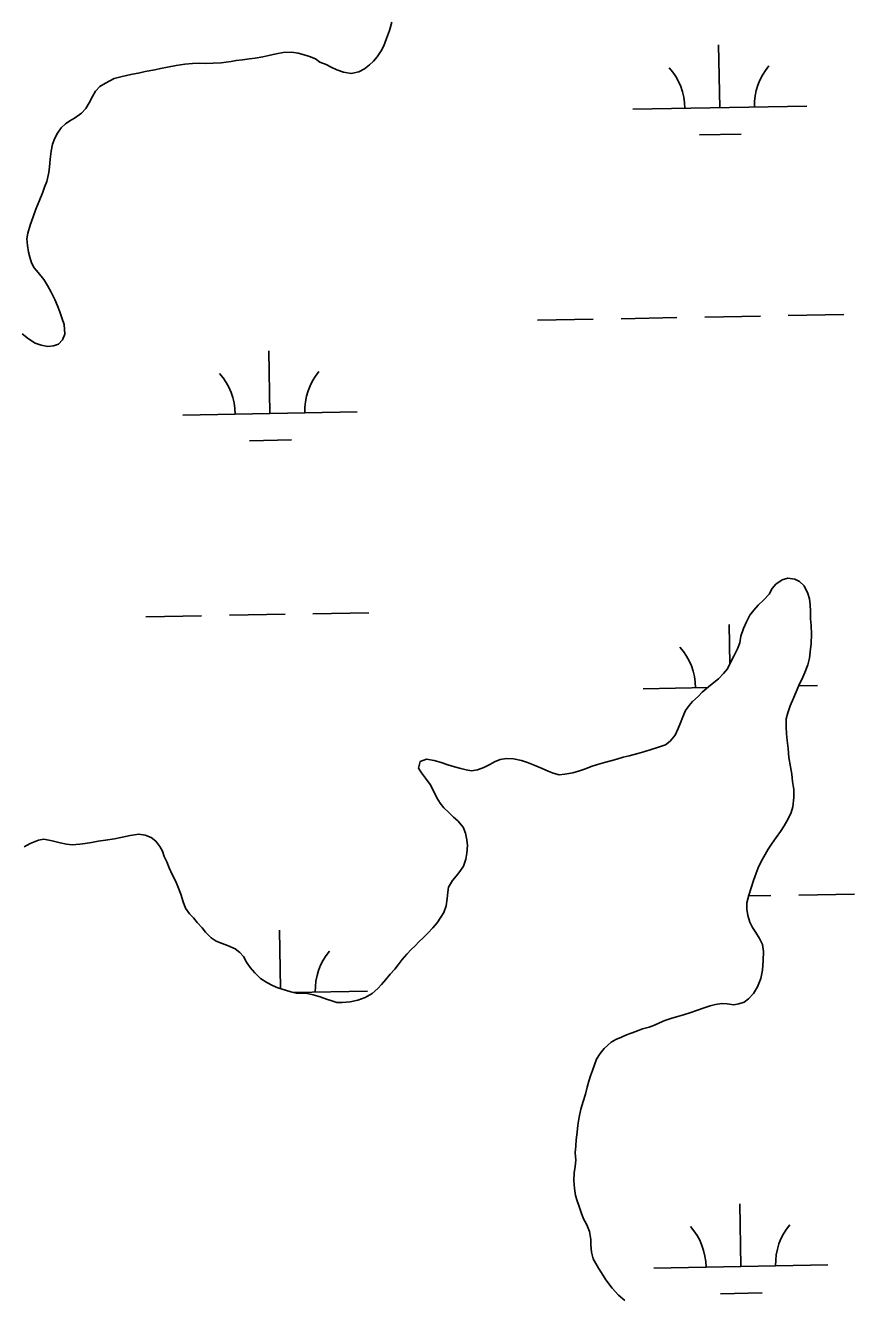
# Model space of a CAD drawing. Extents: x 3925854 to 3964121, y 224593 to 250589.
# Drawn here: x 3932805 to 3933281, y 231597 to 232328 of the extents above; entities that cross this region are included whole.
import ezdxf

# ---------------------------------------------------------------- set-up
doc = ezdxf.new("R2010")
doc.units = 0
doc.layers.add('V-WETL-SWMP', color=7, linetype='Continuous')

msp = doc.modelspace()

# ---------------------------------------------------------------- linework, layer by layer
at = {"layer": 'V-WETL-SWMP'}
for p, q in [((3933012.753, 232320.946), (3933014.506, 232325.66)), ((3933014.506, 232325.66), (3933015.822, 232330.374)), ((3933011.088, 232316.843), (3933012.753, 232320.946)), ((3932941.732, 232310.471), (3932945.227, 232311.253)), ((3932945.227, 232311.253), (3932949.333, 232312.208)), ((3932949.333, 232312.208), (3932953.352, 232312.902)), ((3932953.352, 232312.902), (3932958.418, 232313.07)), ((3932958.418, 232313.07), (3932961.998, 232312.541)), ((3932961.998, 232312.541), (3932965.403, 232311.663)), ((3932965.403, 232311.663), (3932968.546, 232310.698)), ((3933007.324, 232310.385), (3933009.599, 232313.875)), ((3933009.599, 232313.875), (3933011.088, 232316.843)), ((3933204.082, 232281.261), (3933203.427, 232317.255)), ((3932879.625, 232303.042), (3932882.857, 232303.737)), ((3932882.857, 232303.737), (3932886.963, 232304.517)), ((3932886.963, 232304.517), (3932891.943, 232305.559)), ((3932891.943, 232305.559), (3932896.922, 232306.251)), ((3932896.922, 232306.251), (3932901.377, 232306.594)), ((3932901.377, 232306.594), (3932905.133, 232306.764)), ((3932905.133, 232306.764), (3932908.888, 232306.584)), ((3932908.888, 232306.584), (3932913.255, 232306.841)), ((3932913.255, 232306.841), (3932917.71, 232307.009)), ((3932917.71, 232307.009), (3932923.475, 232307.788)), ((3932923.475, 232307.788), (3932926.445, 232308.308)), ((3932926.445, 232308.308), (3932930.027, 232308.827)), ((3932930.027, 232308.827), (3932933.958, 232309.259)), ((3932933.958, 232309.259), (3932937.277, 232309.691)), ((3932937.277, 232309.691), (3932941.732, 232310.471)), ((3932968.546, 232310.698), (3932971.863, 232309.384)), ((3932971.863, 232309.384), (3932974.393, 232307.371)), ((3932974.393, 232307.371), (3932978.06, 232305.969)), ((3932978.06, 232305.969), (3932980.853, 232304.568)), ((3932980.853, 232304.568), (3932984.257, 232302.904)), ((3932996.832, 232301.752), (3933000.066, 232303.495)), ((3933000.066, 232303.495), (3933003.038, 232305.849)), ((3933003.038, 232305.849), (3933005.225, 232308.03)), ((3933005.225, 232308.03), (3933007.324, 232310.385)), ((3932851.404, 232295.394), (3932856.299, 232298.095)), ((3932856.299, 232298.095), (3932860.929, 232299.137)), ((3932860.929, 232299.137), (3932865.821, 232300.265)), ((3932865.821, 232300.265), (3932871.063, 232301.307)), ((3932871.063, 232301.307), (3932874.208, 232302.001)), ((3932874.208, 232302.001), (3932879.625, 232303.042)), ((3932984.257, 232302.904), (3932988.01, 232301.589)), ((3932988.01, 232301.589), (3932992.376, 232300.885)), ((3932992.376, 232300.885), (3932996.832, 232301.752)), ((3932843.97, 232287.717), (3932845.546, 232290.772)), ((3932845.546, 232290.772), (3932848.083, 232293.389)), ((3932848.083, 232293.389), (3932851.404, 232295.394)), ((3932840.031, 232280.823), (3932841.956, 232283.965)), ((3932841.956, 232283.965), (3932843.97, 232287.717)), ((3933154.09, 232280.352), (3933254.073, 232282.17)), ((3932830.851, 232273.673), (3932833.561, 232275.329)), ((3932833.561, 232275.329), (3932837.494, 232278.031)), ((3932837.494, 232278.031), (3932840.031, 232280.823)), ((3932823.855, 232266.695), (3932825.955, 232269.662)), ((3932825.955, 232269.662), (3932828.403, 232271.93)), ((3932828.403, 232271.93), (3932830.851, 232273.673)), ((3932820.173, 232256.394), (3932820.964, 232260.411)), ((3932820.964, 232260.411), (3932822.279, 232263.728)), ((3932822.279, 232263.728), (3932823.855, 232266.695)), ((3933192.364, 232265.614), (3933216.36, 232266.05)), ((3932819.555, 232251.679), (3932820.173, 232256.394)), ((3932818.846, 232244.081), (3932819.287, 232247.312)), ((3932819.287, 232247.312), (3932819.555, 232251.679)), ((3932816.39, 232235.612), (3932817.617, 232238.93)), ((3932817.617, 232238.93), (3932818.846, 232244.081)), ((3932813.235, 232227.669), (3932815.338, 232232.732)), ((3932815.338, 232232.732), (3932816.39, 232235.612)), ((3932809.73, 232218.678), (3932811.395, 232223.042)), ((3932811.395, 232223.042), (3932813.235, 232227.669)), ((3932808.064, 232213.789), (3932809.73, 232218.678)), ((3932806.219, 232206.018), (3932806.748, 232209.162)), ((3932806.748, 232209.162), (3932808.064, 232213.789)), ((3932806.564, 232202.175), (3932806.219, 232206.018)), ((3932807.17, 232198.331), (3932806.564, 232202.175)), ((3932807.865, 232195.36), (3932807.17, 232198.331)), ((3932808.909, 232192.215), (3932807.865, 232195.36)), ((3932810.39, 232189.243), (3932808.909, 232192.215)), ((3932812.657, 232186.708), (3932810.39, 232189.243)), ((3932815.883, 232182.598), (3932812.657, 232186.708)), ((3932817.975, 232179.102), (3932815.883, 232182.598)), ((3932820.066, 232175.344), (3932817.975, 232179.102)), ((3932822.244, 232171.149), (3932820.066, 232175.344)), ((3932823.811, 232167.566), (3932822.244, 232171.149)), ((3932825.204, 232164.07), (3932823.811, 232167.566)), ((3932826.509, 232160.138), (3932825.204, 232164.07)), ((3932827.64, 232156.731), (3932826.509, 232160.138)), ((3933099.438, 232159.267), (3933131.433, 232159.849)), ((3933147.43, 232160.14), (3933179.425, 232160.721)), ((3933195.422, 232161.012), (3933227.417, 232161.594)), ((3933243.414, 232161.885), (3933275.409, 232162.467)), ((3932803.44, 232151.347), (3932807.192, 232148.548)), ((3932826.58, 232148.085), (3932828.069, 232151.315)), ((3932828.069, 232151.315), (3932827.64, 232156.731)), ((3932807.192, 232148.548), (3932811.031, 232146.097)), ((3932811.031, 232146.097), (3932814.349, 232144.957)), ((3932814.349, 232144.957), (3932818.191, 232144.254)), ((3932818.191, 232144.254), (3932821.423, 232144.511)), ((3932821.423, 232144.511), (3932824.306, 232145.556)), ((3932824.306, 232145.556), (3932826.58, 232148.085)), ((3932945.794, 232105.723), (3932945.14, 232141.717)), ((3932895.802, 232104.814), (3932995.786, 232106.632)), ((3932934.077, 232090.076), (3932958.073, 232090.513)), ((3933243.198, 232011.155), (3933239.972, 232010.201)), ((3933247.119, 232010.54), (3933243.198, 232011.155)), ((3933234.213, 232005.24), (3933232.379, 232002.018)), ((3933236.221, 232007.765), (3933234.213, 232005.24)), ((3933239.972, 232010.201), (3933236.221, 232007.765)), ((3933249.906, 232009.316), (3933247.119, 232010.54)), ((3933252.605, 232006.698), (3933249.906, 232009.316)), ((3933254.691, 232002.424), (3933252.605, 232006.698)), ((3933229.411, 231998.797), (3933226.095, 231995.664)), ((3933232.379, 232002.018), (3933229.411, 231998.797)), ((3933255.558, 231999.286), (3933254.691, 232002.424)), ((3933255.99, 231995.799), (3933255.558, 231999.286)), ((3932874.497, 231988.975), (3932906.492, 231989.557)), ((3932922.489, 231989.848), (3932954.484, 231990.43)), ((3932970.481, 231990.721), (3933002.476, 231991.303)), ((3933221.294, 231989.918), (3933219.459, 231986.173)), ((3933223.564, 231992.878), (3933221.294, 231989.918)), ((3933226.095, 231995.664), (3933223.564, 231992.878)), ((3933256.159, 231992.225), (3933255.99, 231995.799)), ((3933256.153, 231987.867), (3933256.159, 231992.225)), ((3933209.889, 231961.884), (3933209.475, 231984.635)), ((3933217.623, 231982.34), (3933216.136, 231977.897)), ((3933219.459, 231986.173), (3933217.623, 231982.34)), ((3933256.584, 231984.032), (3933256.153, 231987.867)), ((3933256.752, 231978.977), (3933256.584, 231984.032)), ((3933216.136, 231977.897), (3933215.52, 231973.976)), ((3933256.483, 231973.66), (3933256.752, 231978.977)), ((3933214.209, 231970.666), (3933212.198, 231966.311)), ((3933215.52, 231973.976), (3933214.209, 231970.666)), ((3933255.601, 231965.295), (3933256.041, 231968.867)), ((3933256.041, 231968.867), (3933256.483, 231973.66)), ((3933209.927, 231961.956), (3933208.441, 231959.169)), ((3933212.198, 231966.311), (3933209.927, 231961.956)), ((3933252.975, 231957.105), (3933254.637, 231961.374)), ((3933254.637, 231961.374), (3933255.601, 231965.295)), ((3933203.292, 231953.423), (3933198.842, 231949.769)), ((3933206.259, 231956.47), (3933203.292, 231953.423)), ((3933208.441, 231959.169), (3933206.259, 231956.47)), ((3933249.566, 231949.615), (3933251.751, 231954.318)), ((3933251.751, 231954.318), (3933252.975, 231957.105)), ((3933160.138, 231947.732), (3933197.208, 231948.406)), ((3933194.043, 231945.766), (3933191.599, 231943.241)), ((3933198.842, 231949.769), (3933194.043, 231945.766)), ((3933246.332, 231942.211), (3933247.906, 231945.956)), ((3933247.906, 231945.956), (3933249.566, 231949.615)), ((3933249.448, 231949.356), (3933260.121, 231949.55)), ((3933186.45, 231938.019), (3933184.442, 231935.145)), ((3933188.458, 231940.282), (3933186.45, 231938.019)), ((3933191.599, 231943.241), (3933188.458, 231940.282)), ((3933243.096, 231933.935), (3933244.496, 231937.942)), ((3933244.496, 231937.942), (3933246.332, 231942.211)), ((3933182.955, 231931.574), (3933181.556, 231928.177)), ((3933184.442, 231935.145), (3933182.955, 231931.574)), ((3933242.127, 231925.918), (3933242.307, 231930.363)), ((3933242.307, 231930.363), (3933243.096, 231933.935)), ((3933180.245, 231924.779), (3933178.497, 231921.034)), ((3933181.556, 231928.177), (3933180.245, 231924.779)), ((3933242.383, 231921.734), (3933242.127, 231925.918)), ((3933172.999, 231915.55), (3933168.813, 231914.074)), ((3933175.616, 231917.639), (3933172.999, 231915.55)), ((3933178.497, 231921.034), (3933175.616, 231917.639)), ((3933242.814, 231917.986), (3933242.383, 231921.734)), ((3933243.418, 231913.366), (3933242.814, 231917.986)), ((3933148.673, 231908.349), (3933145.011, 231907.308)), ((3933152.073, 231909.216), (3933148.673, 231908.349)), ((3933157.042, 231910.604), (3933152.073, 231909.216)), ((3933161.14, 231911.731), (3933157.042, 231910.604)), ((3933164.628, 231912.86), (3933161.14, 231911.731)), ((3933168.813, 231914.074), (3933164.628, 231912.86)), ((3933243.76, 231908.31), (3933243.418, 231913.366)), ((3933244.711, 231902.818), (3933243.76, 231908.31)), ((3933031.968, 231905.888), (3933031.004, 231902.141)), ((3933031.004, 231902.141), (3933032.831, 231899.437)), ((3933035.63, 231907.19), (3933031.968, 231905.888)), ((3933040.161, 231906.487), (3933035.63, 231907.19)), ((3933044.081, 231905.262), (3933040.161, 231906.487)), ((3933048.002, 231903.949), (3933044.081, 231905.262)), ((3933051.835, 231902.811), (3933048.002, 231903.949)), ((3933055.32, 231901.935), (3933051.835, 231902.811)), ((3933058.457, 231901.146), (3933055.32, 231901.935)), ((3933061.506, 231900.619), (3933058.457, 231901.146)), ((3933064.906, 231901.051), (3933061.506, 231900.619)), ((3933068.569, 231902.44), (3933064.906, 231901.051)), ((3933072.057, 231904.266), (3933068.569, 231902.44)), ((3933074.761, 231905.831), (3933072.057, 231904.266)), ((3933077.987, 231907.047), (3933074.761, 231905.831)), ((3933081.562, 231907.74), (3933077.987, 231907.047)), ((3933085.658, 231907.473), (3933081.562, 231907.74)), ((3933090.276, 231906.421), (3933085.658, 231907.473)), ((3933093.673, 231905.371), (3933090.276, 231906.421)), ((3933097.419, 231903.797), (3933093.673, 231905.371)), ((3933102.036, 231901.873), (3933097.419, 231903.797)), ((3933105.607, 231900.3), (3933102.036, 231901.873)), ((3933126.962, 231901.753), (3933123.474, 231900.538)), ((3933130.276, 231902.969), (3933126.962, 231901.753)), ((3933133.938, 231904.185), (3933130.276, 231902.969)), ((3933137.948, 231905.312), (3933133.938, 231904.185)), ((3933141.61, 231906.266), (3933137.948, 231905.312)), ((3933145.011, 231907.308), (3933141.61, 231906.266)), ((3933245.403, 231898.721), (3933244.711, 231902.818)), ((3933032.831, 231899.437), (3933035.18, 231896.384)), ((3933035.18, 231896.384), (3933037.703, 231892.72)), ((3933108.394, 231899.163), (3933105.607, 231900.3)), ((3933111.879, 231898.287), (3933108.394, 231899.163)), ((3933115.192, 231898.631), (3933111.879, 231898.287)), ((3933119.638, 231899.497), (3933115.192, 231898.631)), ((3933123.474, 231900.538), (3933119.638, 231899.497)), ((3933245.92, 231894.363), (3933245.403, 231898.721)), ((3933246.524, 231889.917), (3933245.92, 231894.363)), ((3933037.703, 231892.72), (3933039.963, 231888.708)), ((3933039.963, 231888.708), (3933041.702, 231885.045)), ((3933246.693, 231885.297), (3933246.524, 231889.917)), ((3933041.702, 231885.045), (3933043.441, 231882.079)), ((3933043.441, 231882.079), (3933045.703, 231879.374)), ((3933045.703, 231879.374), (3933048.227, 231876.843)), ((3933245.025, 231876.671), (3933246.075, 231879.982)), ((3933246.075, 231879.982), (3933246.693, 231885.297)), ((3933048.227, 231876.843), (3933051.274, 231874.05)), ((3933051.274, 231874.05), (3933053.712, 231871.781)), ((3933053.712, 231871.781), (3933056.67, 231868.204)), ((3933241.093, 231868.919), (3933243.364, 231873.013)), ((3933243.364, 231873.013), (3933245.025, 231876.671)), ((3933056.67, 231868.204), (3933058.06, 231864.716)), ((3933058.06, 231864.716), (3933058.927, 231860.88)), ((3933236.552, 231862.302), (3933238.91, 231865.785)), ((3933238.91, 231865.785), (3933241.093, 231868.919)), ((3932808.089, 231858.857), (3932804.601, 231856.944)), ((3932812.798, 231860.681), (3932808.089, 231858.857)), ((3932816.024, 231861.287), (3932812.798, 231860.681)), ((3932820.729, 231860.322), (3932816.024, 231861.287)), ((3932825.259, 231859.183), (3932820.729, 231860.322)), ((3932828.919, 231858.394), (3932825.259, 231859.183)), ((3932832.23, 231858.041), (3932828.919, 231858.394)), ((3932836.676, 231858.384), (3932832.23, 231858.041)), ((3932839.727, 231858.903), (3932836.676, 231858.384)), ((3932843.388, 231859.508), (3932839.727, 231858.903)), ((3932847.224, 231860.113), (3932843.388, 231859.508)), ((3932851.321, 231860.718), (3932847.224, 231860.113)), ((3932856.464, 231861.495), (3932851.321, 231860.718)), ((3932860.126, 231862.275), (3932856.464, 231861.495)), ((3932865.444, 231863.488), (3932860.126, 231862.275)), ((3932870.5, 231864.266), (3932865.444, 231863.488)), ((3932874.073, 231863.651), (3932870.5, 231864.266)), ((3932877.644, 231862.252), (3932874.073, 231863.651)), ((3932880.256, 231860.157), (3932877.644, 231862.252)), ((3932882.605, 231857.19), (3932880.256, 231860.157)), ((3932883.996, 231854.399), (3932882.605, 231857.19)), ((3933059.184, 231857.655), (3933058.829, 231853.297)), ((3933058.927, 231860.88), (3933059.184, 231857.655)), ((3933231.924, 231855.597), (3933234.195, 231859.08)), ((3933234.195, 231859.08), (3933236.552, 231862.302)), ((3932885.125, 231851.435), (3932883.996, 231854.399)), ((3932886.516, 231848.295), (3932885.125, 231851.435)), ((3933058.215, 231849.812), (3933056.902, 231845.892)), ((3933058.829, 231853.297), (3933058.215, 231849.812)), ((3933227.818, 231848.542), (3933229.391, 231851.242)), ((3933229.391, 231851.242), (3933231.924, 231855.597)), ((3932887.993, 231844.894), (3932886.516, 231848.295)), ((3932889.644, 231840.97), (3932887.993, 231844.894)), ((3933054.893, 231842.757), (3933052.798, 231840.058)), ((3933056.902, 231845.892), (3933054.893, 231842.757)), ((3933224.933, 231841.748), (3933226.07, 231844.797)), ((3933226.07, 231844.797), (3933227.818, 231848.542)), ((3932891.73, 231837.132), (3932889.644, 231840.97)), ((3932892.859, 231834.08), (3932891.73, 231837.132)), ((3933050.703, 231837.707), (3933048.345, 231833.875)), ((3933052.798, 231840.058), (3933050.703, 231837.707)), ((3933222.046, 231833.385), (3933223.533, 231837.566)), ((3933223.533, 231837.566), (3933224.933, 231841.748)), ((3932894.597, 231829.808), (3932892.859, 231834.08)), ((3932895.985, 231825.274), (3932894.597, 231829.808)), ((3933047.905, 231830.826), (3933047.552, 231827.253)), ((3933048.345, 231833.875), (3933047.905, 231830.826)), ((3933219.682, 231824.76), (3933220.82, 231829.203)), ((3933220.702, 231828.742), (3933233.465, 231828.974)), ((3933220.82, 231829.203), (3933222.046, 231833.385)), ((3933249.462, 231829.265), (3933281.457, 231829.847)), ((3932897.375, 231821.786), (3932895.985, 231825.274)), ((3932899.637, 231818.558), (3932897.375, 231821.786)), ((3933046.936, 231823.07), (3933045.624, 231819.237)), ((3933047.552, 231827.253), (3933046.936, 231823.07)), ((3933219.677, 231821.099), (3933219.682, 231824.76)), ((3933220.195, 231817.438), (3933219.677, 231821.099)), ((3932901.813, 231816.115), (3932899.637, 231818.558)), ((3932904.075, 231813.41), (3932901.813, 231816.115)), ((3932906.773, 231810.356), (3932904.075, 231813.41)), ((3933041.781, 231813.315), (3933039.25, 231810.442)), ((3933043.965, 231816.624), (3933041.781, 231813.315)), ((3933045.624, 231819.237), (3933043.965, 231816.624)), ((3933221.41, 231813.776), (3933220.195, 231817.438)), ((3933222.975, 231810.723), (3933221.41, 231813.776)), ((3932908.861, 231807.913), (3932906.773, 231810.356)), ((3932912.082, 231804.771), (3932908.861, 231807.913)), ((3932951.797, 231775.567), (3932951.188, 231809.097)), ((3933036.37, 231807.309), (3933033.926, 231804.872)), ((3933039.25, 231810.442), (3933036.37, 231807.309)), ((3933224.801, 231807.67), (3933222.975, 231810.723)), ((3933226.888, 231804.268), (3933224.801, 231807.67)), ((3932914.869, 231802.85), (3932912.082, 231804.771)), ((3932918.353, 231801.363), (3932914.869, 231802.85)), ((3932921.315, 231800.314), (3932918.353, 231801.363)), ((3932925.844, 231798.477), (3932921.315, 231800.314)), ((3932928.456, 231796.295), (3932925.844, 231798.477)), ((3933029.214, 231800.171), (3933026.945, 231798.083)), ((3933031.308, 231802.347), (3933029.214, 231800.171)), ((3933033.926, 231804.872), (3933031.308, 231802.347)), ((3933228.627, 231800.954), (3933226.888, 231804.268)), ((3933229.232, 231796.857), (3933228.627, 231800.954)), ((3932930.545, 231793.939), (3932928.456, 231796.295)), ((3932932.284, 231790.712), (3932930.545, 231793.939)), ((3933021.621, 231792.25), (3933019.351, 231789.29)), ((3933024.326, 231795.297), (3933021.621, 231792.25)), ((3933026.945, 231798.083), (3933024.326, 231795.297)), ((3933228.608, 231786.051), (3933228.964, 231791.715)), ((3933228.964, 231791.715), (3933229.232, 231796.857)), ((3932934.459, 231787.659), (3932932.284, 231790.712)), ((3932937.156, 231784.517), (3932934.459, 231787.659)), ((3932940.377, 231781.376), (3932937.156, 231784.517)), ((3933014.811, 231783.805), (3933012.367, 231780.845)), ((3933017.43, 231786.765), (3933014.811, 231783.805)), ((3933019.351, 231789.29), (3933017.43, 231786.765)), ((3933227.73, 231781.345), (3933228.608, 231786.051)), ((3932943.947, 231779.018), (3932940.377, 231781.376)), ((3932947.17, 231777.27), (3932943.947, 231779.018)), ((3932950.306, 231776.046), (3932947.17, 231777.27)), ((3933009.836, 231777.972), (3933007.654, 231775.709)), ((3933012.367, 231780.845), (3933009.836, 231777.972)), ((3933223.361, 231772.723), (3933225.719, 231776.554)), ((3933225.719, 231776.554), (3933227.73, 231781.345)), ((3932954.662, 231774.646), (3932950.306, 231776.046)), ((3932957.711, 231773.683), (3932954.662, 231774.646)), ((3932960.847, 231772.895), (3932957.711, 231773.683)), ((3932959.468, 231773.242), (3933001.834, 231774.012)), ((3932963.985, 231772.89), (3932960.847, 231772.895)), ((3932967.209, 231772.712), (3932963.985, 231772.89)), ((3932970.52, 231772.01), (3932967.209, 231772.712)), ((3932974.528, 231770.785), (3932970.52, 231772.01)), ((3932978.187, 231769.56), (3932974.528, 231770.785)), ((3932981.323, 231768.51), (3932978.187, 231769.56)), ((3933000.5, 231770.489), (3932996.315, 231768.926)), ((3933004.512, 231772.837), (3933000.5, 231770.489)), ((3933007.654, 231775.709), (3933004.512, 231772.837)), ((3933218.037, 231767.675), (3933220.655, 231769.589)), ((3933220.655, 231769.589), (3933223.361, 231772.723)), ((3932984.198, 231767.634), (3932981.323, 231768.51)), ((3932987.249, 231767.63), (3932984.198, 231767.634)), ((3932991.868, 231767.886), (3932987.249, 231767.63)), ((3932996.315, 231768.926), (3932991.868, 231767.886)), ((3933186.828, 231761.702), (3933191.362, 231763.178)), ((3933191.362, 231763.178), (3933195.111, 231764.567)), ((3933195.111, 231764.567), (3933198.599, 231765.696)), ((3933198.599, 231765.696), (3933201.651, 231766.476)), ((3933201.651, 231766.476), (3933205.225, 231767.081)), ((3933205.225, 231767.081), (3933208.362, 231766.903)), ((3933208.362, 231766.903), (3933212.109, 231766.288)), ((3933212.109, 231766.288), (3933215.073, 231766.807)), ((3933215.073, 231766.807), (3933218.037, 231767.675)), ((3933163.459, 231753.453), (3933166.685, 231754.582)), ((3933166.685, 231754.582), (3933169.563, 231755.885)), ((3933169.563, 231755.885), (3933172.615, 231757.189)), ((3933172.615, 231757.189), (3933176.016, 231758.317)), ((3933176.016, 231758.317), (3933179.329, 231759.272)), ((3933179.329, 231759.272), (3933183.253, 231760.487)), ((3933183.253, 231760.487), (3933186.828, 231761.702)), ((3933144.45, 231746.244), (3933147.589, 231747.722)), ((3933147.589, 231747.722), (3933150.467, 231748.938)), ((3933150.467, 231748.938), (3933153.693, 231750.241)), ((3933153.693, 231750.241), (3933156.833, 231751.37)), ((3933156.833, 231751.37), (3933159.71, 231752.412)), ((3933159.71, 231752.412), (3933163.459, 231753.453)), ((3933135.375, 231738.238), (3933137.732, 231741.111)), ((3933137.732, 231741.111), (3933141.746, 231744.766)), ((3933141.746, 231744.766), (3933144.45, 231746.244)), ((3933132.141, 231731.705), (3933133.366, 231735.016)), ((3933133.366, 231735.016), (3933135.375, 231738.238)), ((3933128.992, 231722.384), (3933129.867, 231725.52)), ((3933129.867, 231725.52), (3933131.004, 231728.569)), ((3933131.004, 231728.569), (3933132.141, 231731.705)), ((3933126.89, 231714.978), (3933127.854, 231718.899)), ((3933127.854, 231718.899), (3933128.992, 231722.384)), ((3933124.351, 231706.266), (3933125.577, 231710.797)), ((3933125.577, 231710.797), (3933126.89, 231714.978)), ((3933123.299, 231701.735), (3933124.351, 231706.266)), ((3933122.155, 231693.196), (3933122.596, 231697.204)), ((3933122.596, 231697.204), (3933123.299, 231701.735)), ((3933121.36, 231685.266), (3933121.713, 231688.664)), ((3933121.713, 231688.664), (3933122.155, 231693.196)), ((3933121.093, 231681.344), (3933121.36, 231685.266)), ((3933121.349, 231676.986), (3933121.093, 231681.344)), ((3933121.083, 231673.5), (3933121.349, 231676.986)), ((3933120.201, 231665.396), (3933120.468, 231669.84)), ((3933120.468, 231669.84), (3933121.083, 231673.5)), ((3933120.631, 231660.776), (3933120.201, 231665.396)), ((3933121.323, 231656.766), (3933120.631, 231660.776)), ((3933122.277, 231653.714), (3933121.323, 231656.766)), ((3933123.406, 231650.488), (3933122.277, 231653.714)), ((3933216.178, 231616.021), (3933215.523, 231652.015)), ((3933124.447, 231647), (3933123.406, 231650.488)), ((3933125.75, 231643.425), (3933124.447, 231647)), ((3933127.663, 231639.936), (3933125.75, 231643.425)), ((3933129.227, 231636.186), (3933127.663, 231639.936)), ((3933130.092, 231631.566), (3933129.227, 231636.186)), ((3933130.088, 231628.428), (3933130.092, 231631.566)), ((3933130.518, 231624.157), (3933130.088, 231628.428)), ((3933131.472, 231620.408), (3933130.518, 231624.157)), ((3933132.863, 231617.705), (3933131.472, 231620.408)), ((3933134.515, 231615.088), (3933132.863, 231617.705)), ((3933166.186, 231615.112), (3933266.169, 231616.93)), ((3933136.08, 231612.384), (3933134.515, 231615.088)), ((3933138.69, 231608.458), (3933136.08, 231612.384)), ((3933142.257, 231603.66), (3933138.69, 231608.458)), ((3933145.912, 231599.559), (3933142.257, 231603.66)), ((3933204.46, 231600.374), (3933228.456, 231600.81)), ((3933149.569, 231596.504), (3933145.912, 231599.559))]:
    msp.add_line(p, q, dxfattribs=at)
for centre, start, end in [((3933148.839, 232280.731), 0.269879, 41.813537), ((3933259.307, 232282.74), 140.269876, 181.813534), ((3932890.552, 232105.193), 0.269879, 41.813537), ((3933001.019, 232107.202), 140.269876, 181.813534), ((3933154.887, 231948.111), 0.269879, 41.813537), ((3933007.067, 231774.582), 140.269876, 181.813534), ((3933160.935, 231615.491), 0.269879, 41.813537), ((3933271.403, 231617.5), 140.269876, 181.813534)]:
    msp.add_arc(centre, 35.246, start, end, dxfattribs=at)

doc.saveas('drawing.dxf')
